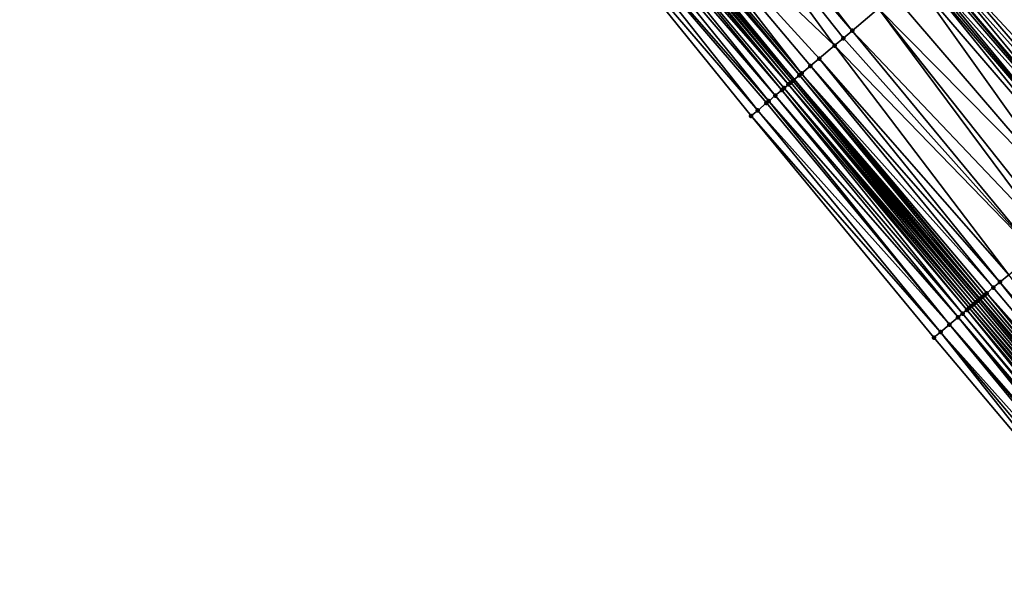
# Model space of a CAD drawing. Header units: feet. Extents: x 2004186 to 2014793, y 836912 to 864902.
# Tile 438 of 656: x 2008122 to 2008191, y 851017 to 851056. Entities that reach past the tile are written whole.
import ezdxf

# ---------------------------------------------------------------- set-up
doc = ezdxf.new("R2010")
doc.units = ezdxf.units.FT
doc.header["$LTSCALE"] = 100
doc.header["$MEASUREMENT"] = 0
for name, color, linetype, lineweight in [('EP_Travel Lane', 5, 'Continuous', 40), ('GPL_Skip Line', 2, 'Continuous', 40), ('Road Shots', 4, 'Continuous', 200), ('Road X-Section', 30, 'Continuous', 13)]:
    doc.layers.add(name, color=color, linetype=linetype, lineweight=lineweight)
doc.layers.add('I-77 SB_MM21-27-Surface-Border', color=7, linetype='Continuous')
doc.layers.add('I-77 SB_MM21-27-Surface-TIN', color=7, linetype='Continuous')

msp = doc.modelspace()

# ---------------------------------------------------------------- linework, layer by layer
at = {"layer": 'EP_Travel Lane'}
msp.add_polyline3d([(2008292.161601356, 850914.2869187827, 430.6268479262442), (2008279.284497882, 850929.5896444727, 430.7093854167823), (2008266.40731195, 850944.8924681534, 430.7616198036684), (2008253.53014894, 850960.1952645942, 430.8222839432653), (2008240.644264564, 850975.4849806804, 430.932558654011), (2008227.753702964, 850990.7763473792, 431.021995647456), (2008214.863085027, 851006.067780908, 431.0876824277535), (2008201.972478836, 851021.3592005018, 431.1583114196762), (2008189.081876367, 851036.6506156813, 431.2305141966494), (2008176.191295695, 851051.9420050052, 431.3119056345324), (2008163.300685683, 851067.2334291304, 431.3809291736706), (2008150.410106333, 851082.5248168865, 431.4628726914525), (2008137.537942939, 851097.8331091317, 431.5089048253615), (2008124.675411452, 851113.1481783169, 431.575924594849)], dxfattribs=at)
at = {"layer": 'GPL_Skip Line'}
msp.add_polyline3d([(2008301.634466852, 850922.2540007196, 430.8343349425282), (2008288.760262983, 850937.5592348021, 430.9043157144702), (2008275.886114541, 850952.8644029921, 430.9946586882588), (2008263.011883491, 850968.1696693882, 431.0546537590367), (2008250.133467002, 850983.4711834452, 431.1583035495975), (2008237.254279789, 850998.7721472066, 431.2429606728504), (2008224.375028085, 851014.0731875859, 431.3004063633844), (2008211.495798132, 851029.3742021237, 431.3670298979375), (2008198.61661087, 851044.6751659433, 431.4516665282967), (2008185.737372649, 851059.9761903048, 431.5148009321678), (2008172.858154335, 851075.2771910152, 431.5863354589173), (2008159.978934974, 851090.5781929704, 431.6574278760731), (2008147.100408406, 851105.8798665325, 431.7113844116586), (2008134.222225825, 851121.1818336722, 431.7648427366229)], dxfattribs=at)
at = {"layer": 'I-77 SB_MM21-27-Surface-Border', "color": 3, "linetype": 'ByBlock', "lineweight": -2}
msp.add_polyline3d([(2008290.613956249, 850912.9853251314, 430.585426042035), (2008277.739760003, 850928.2905501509, 430.6582145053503), (2008263.640976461, 850942.566024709, 430.6716880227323), (2008250.613693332, 850957.7425469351, 430.7321086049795), (2008237.585765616, 850972.911108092, 430.820481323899), (2008224.553565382, 850988.0832812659, 430.9042862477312), (2008211.6743638, 851003.3842620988, 430.9828871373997), (2008198.795162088, 851018.6852430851, 431.0614199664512), (2008185.915927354, 851033.9862633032, 431.1260261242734), (2008173.18973651, 851049.4160374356, 431.2045160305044), (2008160.616530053, 851064.974636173, 431.2717835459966), (2008148.349384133, 851080.7907751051, 431.3553174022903), (2008135.776214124, 851096.3508253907, 431.4326714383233), (2008122.285934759, 851111.1376832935, 431.4796372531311)], dxfattribs=at)
at = {"layer": 'I-77 SB_MM21-27-Surface-TIN', "color": 128, "linetype": 'ByBlock', "lineweight": -2}
for points in [[(2008167.961594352, 851071.1560624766, 431.4983754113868), (2008167.196505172, 851070.5121381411, 431.4839218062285), (2008180.228754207, 851055.33990699, 431.4207147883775)], [(2008167.961594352, 851071.1560624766, 431.4983754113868), (2008180.228754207, 851055.33990699, 431.4207147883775), (2008182.064967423, 851056.8853263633, 431.4550595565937)], [(2008167.196505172, 851070.5121381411, 431.4839218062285), (2008164.442182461, 851068.1940125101, 431.4311867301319), (2008179.004615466, 851054.3096233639, 431.3992543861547)], [(2008167.196505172, 851070.5121381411, 431.4839218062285), (2008179.616686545, 851054.8247631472, 431.410705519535), (2008180.228754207, 851055.33990699, 431.4207147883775)], [(2008167.196505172, 851070.5121381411, 431.4839218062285), (2008179.004615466, 851054.3096233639, 431.3992543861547), (2008179.616686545, 851054.8247631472, 431.410705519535)], [(2008163.677071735, 851067.5501137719, 431.4076419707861), (2008163.52403733, 851067.4213485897, 431.3977600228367), (2008176.556308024, 851052.249091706, 431.3436920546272)], [(2008163.830100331, 851067.6788858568, 431.4150724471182), (2008163.677071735, 851067.5501137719, 431.4076419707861), (2008176.556308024, 851052.249091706, 431.3436920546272)], [(2008164.442182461, 851068.1940125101, 431.4311867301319), (2008163.830100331, 851067.6788858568, 431.4150724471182), (2008176.709336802, 851052.3778635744, 431.351199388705)], [(2008163.830100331, 851067.6788858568, 431.4150724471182), (2008176.556308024, 851052.249091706, 431.3436920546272), (2008176.709336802, 851052.3778635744, 431.351199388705)], [(2008164.442182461, 851068.1940125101, 431.4311867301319), (2008177.933493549, 851053.4081258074, 431.380257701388), (2008179.004615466, 851054.3096233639, 431.3992543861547)], [(2008164.442182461, 851068.1940125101, 431.4311867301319), (2008177.321422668, 851052.8929857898, 431.3688898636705), (2008177.933493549, 851053.4081258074, 431.380257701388)], [(2008164.442182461, 851068.1940125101, 431.4311867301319), (2008176.709336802, 851052.3778635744, 431.351199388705), (2008177.321422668, 851052.8929857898, 431.3688898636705)], [(2008162.9119113, 851066.9062740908, 431.3631225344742), (2008162.605881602, 851066.6486972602, 431.3598615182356), (2008175.791134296, 851051.6052678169, 431.2935638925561)], [(2008163.06493149, 851067.0350561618, 431.3670062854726), (2008162.9119113, 851066.9062740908, 431.3631225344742), (2008175.791134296, 851051.6052678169, 431.2935638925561)], [(2008163.217960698, 851067.1638275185, 431.3746953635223), (2008163.06493149, 851067.0350561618, 431.3670062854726), (2008175.944151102, 851051.7340539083, 431.2960198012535)], [(2008163.06493149, 851067.0350561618, 431.3670062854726), (2008175.791134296, 851051.6052678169, 431.2935638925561), (2008175.944151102, 851051.7340539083, 431.2960198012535)], [(2008163.217960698, 851067.1638275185, 431.3746953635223), (2008176.097180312, 851051.8628252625, 431.3037097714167), (2008163.300685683, 851067.2334291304, 431.3809291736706)], [(2008163.217960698, 851067.1638275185, 431.3746953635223), (2008175.944151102, 851051.7340539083, 431.2960198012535), (2008176.097180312, 851051.8628252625, 431.3037097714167)], [(2008163.52403733, 851067.4213485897, 431.3977600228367), (2008163.300685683, 851067.2334291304, 431.3809291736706), (2008176.191295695, 851051.9420050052, 431.3119056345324)], [(2008176.097180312, 851051.8628252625, 431.3037097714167), (2008176.191295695, 851051.9420050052, 431.3119056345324), (2008163.300685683, 851067.2334291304, 431.3809291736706)], [(2008163.52403733, 851067.4213485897, 431.3977600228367), (2008176.191295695, 851051.9420050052, 431.3119056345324), (2008176.556308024, 851052.249091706, 431.3436920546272)], [(2008162.299840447, 851066.3911340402, 431.3517664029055), (2008161.840763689, 851066.00480706, 431.3332843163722), (2008174.873028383, 851050.8325573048, 431.2766847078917)], [(2008162.605881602, 851066.6486972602, 431.3598615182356), (2008162.299840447, 851066.3911340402, 431.3517664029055), (2008175.33211317, 851051.2188747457, 431.2985547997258)], [(2008162.299840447, 851066.3911340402, 431.3517664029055), (2008174.873028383, 851050.8325573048, 431.2766847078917), (2008175.33211317, 851051.2188747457, 431.2985547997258)], [(2008162.605881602, 851066.6486972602, 431.3598615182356), (2008175.485127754, 851051.3476634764, 431.3000732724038), (2008175.791134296, 851051.6052678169, 431.2935638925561)], [(2008162.605881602, 851066.6486972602, 431.3598615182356), (2008175.33211317, 851051.2188747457, 431.2985547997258), (2008175.485127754, 851051.3476634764, 431.3000732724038)], [(2008161.228641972, 851065.4897274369, 431.3004667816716), (2008160.616530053, 851064.974636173, 431.2717835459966), (2008173.648818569, 851049.8023581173, 431.2252350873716)], [(2008161.840763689, 851066.00480706, 431.3332843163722), (2008161.228641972, 851065.4897274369, 431.3004667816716), (2008174.413967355, 851050.4462116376, 431.2648394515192)], [(2008161.228641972, 851065.4897274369, 431.3004667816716), (2008174.26094258, 851050.3174350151, 431.2590205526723), (2008174.413967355, 851050.4462116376, 431.2648394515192)], [(2008161.228641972, 851065.4897274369, 431.3004667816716), (2008173.648818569, 851049.8023581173, 431.2252350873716), (2008174.26094258, 851050.3174350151, 431.2590205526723)], [(2008161.840763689, 851066.00480706, 431.3332843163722), (2008174.413967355, 851050.4462116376, 431.2648394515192), (2008174.873028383, 851050.8325573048, 431.2766847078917)], [(2008160.616530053, 851064.974636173, 431.2717835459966), (2008173.18973651, 851049.4160374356, 431.2045160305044), (2008173.648818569, 851049.8023581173, 431.2252350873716)], [(2008191.24558302, 851064.6129584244, 431.436703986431), (2008189.409500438, 851063.0673838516, 431.4574798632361), (2008203.206772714, 851048.539155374, 431.3809039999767)], [(2008189.409500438, 851063.0673838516, 431.4574798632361), (2008188.338452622, 851062.1657982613, 431.4697492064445), (2008202.441739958, 851047.8951640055, 431.39025783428)], [(2008189.409500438, 851063.0673838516, 431.4574798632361), (2008202.441739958, 851047.8951640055, 431.39025783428), (2008203.206772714, 851048.539155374, 431.3809039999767)], [(2008188.338452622, 851062.1657982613, 431.4697492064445), (2008187.573427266, 851061.5217981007, 431.48222562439), (2008201.064674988, 851046.73598668, 431.404559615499)], [(2008188.338452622, 851062.1657982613, 431.4697492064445), (2008201.064674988, 851046.73598668, 431.404559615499), (2008202.441739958, 851047.8951640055, 431.39025783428)], [(2008187.573427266, 851061.5217981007, 431.48222562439), (2008186.349405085, 851060.4913759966, 431.5099471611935), (2008199.993642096, 851045.8343833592, 431.4231262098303)], [(2008187.573427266, 851061.5217981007, 431.48222562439), (2008199.993642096, 851045.8343833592, 431.4231262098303), (2008201.064674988, 851046.73598668, 431.404559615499)], [(2008186.043396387, 851060.2337742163, 431.5155472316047), (2008185.737372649, 851059.9761903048, 431.5148009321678), (2008198.769622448, 851044.8039582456, 431.4519166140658)], [(2008186.349405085, 851060.4913759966, 431.5099471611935), (2008186.043396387, 851060.2337742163, 431.5155472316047), (2008199.381637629, 851045.3191644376, 431.4397819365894)], [(2008186.043396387, 851060.2337742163, 431.5155472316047), (2008198.769622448, 851044.8039582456, 431.4519166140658), (2008199.381637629, 851045.3191644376, 431.4397819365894)], [(2008186.349405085, 851060.4913759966, 431.5099471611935), (2008199.381637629, 851045.3191644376, 431.4397819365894), (2008199.993642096, 851045.8343833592, 431.4231262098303)], [(2008184.97233136, 851059.3322090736, 431.5205544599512), (2008184.513280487, 851058.9458513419, 431.5129940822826), (2008197.545512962, 851043.7736398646, 431.4427998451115)], [(2008185.125346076, 851059.4609976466, 431.5221289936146), (2008184.97233136, 851059.3322090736, 431.5205544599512), (2008198.00456456, 851044.1599967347, 431.4506661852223)], [(2008184.97233136, 851059.3322090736, 431.5205544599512), (2008197.545512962, 851043.7736398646, 431.4427998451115), (2008198.00456456, 851044.1599967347, 431.4506661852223)], [(2008185.2783544, 851059.5897938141, 431.5210062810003), (2008185.125346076, 851059.4609976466, 431.5221289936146), (2008198.00456456, 851044.1599967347, 431.4506661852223)], [(2008185.58436078, 851059.8473983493, 431.51442778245), (2008185.2783544, 851059.5897938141, 431.5210062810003), (2008198.61661087, 851044.6751659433, 431.4516665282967)], [(2008185.2783544, 851059.5897938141, 431.5210062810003), (2008198.00456456, 851044.1599967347, 431.4506661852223), (2008198.61661087, 851044.6751659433, 431.4516665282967)], [(2008185.58436078, 851059.8473983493, 431.51442778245), (2008198.61661087, 851044.6751659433, 431.4516665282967), (2008185.737372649, 851059.9761903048, 431.5148009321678)], [(2008198.769622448, 851044.8039582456, 431.4519166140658), (2008185.737372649, 851059.9761903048, 431.5148009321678), (2008198.61661087, 851044.6751659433, 431.4516665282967)], [(2008184.513280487, 851058.9458513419, 431.5129940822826), (2008183.136099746, 851057.7868115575, 431.4784469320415), (2008196.168332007, 851042.6146003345, 431.4081622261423)], [(2008184.513280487, 851058.9458513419, 431.5129940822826), (2008196.168332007, 851042.6146003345, 431.4081622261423), (2008197.545512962, 851043.7736398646, 431.4427998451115)], [(2008183.136099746, 851057.7868115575, 431.4784469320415), (2008182.064967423, 851056.8853263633, 431.4550595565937), (2008196.168332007, 851042.6146003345, 431.4081622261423)], [(2008182.064967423, 851056.8853263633, 431.4550595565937), (2008180.228754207, 851055.33990699, 431.4207147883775), (2008194.026090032, 851040.8116030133, 431.3709531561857)], [(2008182.064967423, 851056.8853263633, 431.4550595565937), (2008194.485139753, 851041.1979621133, 431.3780275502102), (2008196.168332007, 851042.6146003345, 431.4081622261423)], [(2008182.064967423, 851056.8853263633, 431.4550595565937), (2008194.026090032, 851040.8116030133, 431.3709531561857), (2008194.485139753, 851041.1979621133, 431.3780275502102)], [(2008180.228754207, 851055.33990699, 431.4207147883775), (2008179.616686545, 851054.8247631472, 431.410705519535), (2008192.954957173, 851039.910118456, 431.3473396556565)], [(2008180.228754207, 851055.33990699, 431.4207147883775), (2008192.954957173, 851039.910118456, 431.3473396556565), (2008194.026090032, 851040.8116030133, 431.3709531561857)], [(2008179.616686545, 851054.8247631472, 431.410705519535), (2008179.004615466, 851054.3096233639, 431.3992543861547), (2008192.954957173, 851039.910118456, 431.3473396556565)], [(2008179.004615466, 851054.3096233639, 431.3992543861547), (2008177.933493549, 851053.4081258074, 431.380257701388), (2008191.118735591, 851038.3647090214, 431.3094650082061)], [(2008179.004615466, 851054.3096233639, 431.3992543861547), (2008191.118735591, 851038.3647090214, 431.3094650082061), (2008192.954957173, 851039.910118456, 431.3473396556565)], [(2008177.933493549, 851053.4081258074, 431.380257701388), (2008177.321422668, 851052.8929857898, 431.3688898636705), (2008190.506671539, 851037.8495608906, 431.3009787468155)], [(2008177.933493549, 851053.4081258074, 431.380257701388), (2008190.506671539, 851037.8495608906, 431.3009787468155), (2008191.118735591, 851038.3647090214, 431.3094650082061)], [(2008177.321422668, 851052.8929857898, 431.3688898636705), (2008176.709336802, 851052.3778635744, 431.351199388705), (2008190.047618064, 851037.46320625, 431.2923204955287)], [(2008177.321422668, 851052.8929857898, 431.3688898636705), (2008190.047618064, 851037.46320625, 431.2923204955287), (2008190.506671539, 851037.8495608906, 431.3009787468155)], [(2008176.097180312, 851051.8628252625, 431.3037097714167), (2008175.944151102, 851051.7340539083, 431.2960198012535), (2008188.823335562, 851036.4330934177, 431.2102009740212)], [(2008176.097180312, 851051.8628252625, 431.3037097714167), (2008188.97636888, 851036.561859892, 431.2196241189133), (2008176.191295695, 851051.9420050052, 431.3119056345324)], [(2008176.097180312, 851051.8628252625, 431.3037097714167), (2008188.823335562, 851036.4330934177, 431.2102009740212), (2008188.97636888, 851036.561859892, 431.2196241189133)], [(2008176.556308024, 851052.249091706, 431.3436920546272), (2008176.191295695, 851051.9420050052, 431.3119056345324), (2008189.28247054, 851036.8193512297, 431.2532488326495)], [(2008188.97636888, 851036.561859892, 431.2196241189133), (2008189.081876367, 851036.6506156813, 431.2305141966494), (2008176.191295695, 851051.9420050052, 431.3119056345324)], [(2008189.129417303, 851036.6906084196, 431.2354211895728), (2008176.191295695, 851051.9420050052, 431.3119056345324), (2008189.081876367, 851036.6506156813, 431.2305141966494)], [(2008189.28247054, 851036.8193512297, 431.2532488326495), (2008176.191295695, 851051.9420050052, 431.3119056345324), (2008189.129417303, 851036.6906084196, 431.2354211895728)], [(2008176.709336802, 851052.3778635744, 431.351199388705), (2008176.556308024, 851052.249091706, 431.3436920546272), (2008189.435518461, 851036.9481003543, 431.2688338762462)], [(2008176.556308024, 851052.249091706, 431.3436920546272), (2008189.28247054, 851036.8193512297, 431.2532488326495), (2008189.435518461, 851036.9481003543, 431.2688338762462)], [(2008176.709336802, 851052.3778635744, 431.351199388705), (2008189.588547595, 851037.0768717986, 431.2764918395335), (2008190.047618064, 851037.46320625, 431.2923204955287)], [(2008176.709336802, 851052.3778635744, 431.351199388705), (2008189.435518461, 851036.9481003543, 431.2688338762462), (2008189.588547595, 851037.0768717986, 431.2764918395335)], [(2008175.33211317, 851051.2188747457, 431.2985547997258), (2008174.873028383, 851050.8325573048, 431.2766847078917), (2008187.905269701, 851035.6603353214, 431.2102217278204)], [(2008175.485127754, 851051.3476634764, 431.3000732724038), (2008175.33211317, 851051.2188747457, 431.2985547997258), (2008188.211312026, 851035.9178971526, 431.2188100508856)], [(2008175.33211317, 851051.2188747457, 431.2985547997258), (2008187.905269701, 851035.6603353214, 431.2102217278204), (2008188.211312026, 851035.9178971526, 431.2188100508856)], [(2008175.791134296, 851051.6052678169, 431.2935638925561), (2008175.485127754, 851051.3476634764, 431.3000732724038), (2008188.517332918, 851036.1754844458, 431.2183552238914)], [(2008175.485127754, 851051.3476634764, 431.3000732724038), (2008188.364326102, 851036.0466864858, 431.2201145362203), (2008188.517332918, 851036.1754844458, 431.2183552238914)], [(2008175.485127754, 851051.3476634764, 431.3000732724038), (2008188.211312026, 851035.9178971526, 431.2188100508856), (2008188.364326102, 851036.0466864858, 431.2201145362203)], [(2008175.944151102, 851051.7340539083, 431.2960198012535), (2008175.791134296, 851051.6052678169, 431.2935638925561), (2008188.823335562, 851036.4330934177, 431.2102009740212)], [(2008175.791134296, 851051.6052678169, 431.2935638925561), (2008188.670331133, 851036.3042926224, 431.2129673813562), (2008188.823335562, 851036.4330934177, 431.2102009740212)], [(2008175.791134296, 851051.6052678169, 431.2935638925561), (2008188.517332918, 851036.1754844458, 431.2183552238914), (2008188.670331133, 851036.3042926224, 431.2129673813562)], [(2008174.413967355, 851050.4462116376, 431.2648394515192), (2008174.26094258, 851050.3174350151, 431.2590205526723), (2008186.987114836, 851034.8876829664, 431.1726874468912)], [(2008174.873028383, 851050.8325573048, 431.2766847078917), (2008174.413967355, 851050.4462116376, 431.2648394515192), (2008187.59921527, 851035.4027878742, 431.1965248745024)], [(2008174.413967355, 851050.4462116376, 431.2648394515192), (2008186.987114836, 851034.8876829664, 431.1726874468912), (2008187.59921527, 851035.4027878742, 431.1965248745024)], [(2008174.873028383, 851050.8325573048, 431.2766847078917), (2008187.59921527, 851035.4027878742, 431.1965248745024), (2008187.905269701, 851035.6603353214, 431.2102217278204)], [(2008173.648818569, 851049.8023581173, 431.2252350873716), (2008173.18973651, 851049.4160374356, 431.2045160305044), (2008186.374999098, 851034.3725962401, 431.1423925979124)], [(2008174.26094258, 851050.3174350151, 431.2590205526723), (2008173.648818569, 851049.8023581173, 431.2252350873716), (2008186.987114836, 851034.8876829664, 431.1726874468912)], [(2008173.648818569, 851049.8023581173, 431.2252350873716), (2008186.374999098, 851034.3725962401, 431.1423925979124), (2008186.987114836, 851034.8876829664, 431.1726874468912)], [(2008173.18973651, 851049.4160374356, 431.2045160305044), (2008185.915927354, 851033.9862633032, 431.1260261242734), (2008186.374999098, 851034.3725962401, 431.1423925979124)], [(2008191.118735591, 851038.3647090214, 431.3094650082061), (2008190.506671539, 851037.8495608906, 431.3009787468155), (2008203.538879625, 851022.677378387, 431.2204939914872)], [(2008190.047618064, 851037.46320625, 431.2923204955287), (2008189.588547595, 851037.0768717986, 431.2764918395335), (2008202.926813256, 851022.1622330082, 431.2110302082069)], [(2008190.506671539, 851037.8495608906, 431.3009787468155), (2008190.047618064, 851037.46320625, 431.2923204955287), (2008202.926813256, 851022.1622330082, 431.2110302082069)], [(2008190.506671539, 851037.8495608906, 431.3009787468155), (2008202.926813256, 851022.1622330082, 431.2110302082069), (2008203.538879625, 851022.677378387, 431.2204939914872)], [(2008189.129417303, 851036.6906084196, 431.2354211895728), (2008189.081876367, 851036.6506156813, 431.2305141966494), (2008201.972478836, 851021.3592005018, 431.1583114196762)], [(2008189.28247054, 851036.8193512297, 431.2532488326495), (2008189.129417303, 851036.6906084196, 431.2354211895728), (2008202.161688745, 851021.5183506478, 431.181668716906)], [(2008189.129417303, 851036.6906084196, 431.2354211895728), (2008201.972478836, 851021.3592005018, 431.1583114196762), (2008202.161688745, 851021.5183506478, 431.181668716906)], [(2008189.435518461, 851036.9481003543, 431.2688338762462), (2008189.28247054, 851036.8193512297, 431.2532488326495), (2008202.161688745, 851021.5183506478, 431.181668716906)], [(2008189.588547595, 851037.0768717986, 431.2764918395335), (2008189.435518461, 851036.9481003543, 431.2688338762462), (2008202.314717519, 851021.6471225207, 431.1891744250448)], [(2008189.435518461, 851036.9481003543, 431.2688338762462), (2008202.161688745, 851021.5183506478, 431.181668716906), (2008202.314717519, 851021.6471225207, 431.1891744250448)], [(2008189.588547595, 851037.0768717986, 431.2764918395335), (2008202.314717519, 851021.6471225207, 431.1891744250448), (2008202.926813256, 851022.1622330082, 431.2110302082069)], [(2008188.364326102, 851036.0466864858, 431.2201145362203), (2008188.211312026, 851035.9178971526, 431.2188100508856), (2008201.090536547, 851020.6168890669, 431.1498949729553)], [(2008188.517332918, 851036.1754844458, 431.2183552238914), (2008188.364326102, 851036.0466864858, 431.2201145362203), (2008201.396573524, 851020.8744572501, 431.1562273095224)], [(2008188.364326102, 851036.0466864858, 431.2201145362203), (2008201.243562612, 851020.7456641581, 431.1562576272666), (2008201.396573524, 851020.8744572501, 431.1562273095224)], [(2008188.364326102, 851036.0466864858, 431.2201145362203), (2008201.090536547, 851020.6168890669, 431.1498949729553), (2008201.243562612, 851020.7456641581, 431.1562576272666)], [(2008188.670331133, 851036.3042926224, 431.2129673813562), (2008188.517332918, 851036.1754844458, 431.2183552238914), (2008201.549573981, 851021.0032627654, 431.1517845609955)], [(2008188.517332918, 851036.1754844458, 431.2183552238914), (2008201.396573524, 851020.8744572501, 431.1562273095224), (2008201.549573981, 851021.0032627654, 431.1517845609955)], [(2008188.823335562, 851036.4330934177, 431.2102009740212), (2008188.670331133, 851036.3042926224, 431.2129673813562), (2008201.702563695, 851021.1320810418, 431.1428095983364)], [(2008188.670331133, 851036.3042926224, 431.2129673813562), (2008201.549573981, 851021.0032627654, 431.1517845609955), (2008201.702563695, 851021.1320810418, 431.1428095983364)], [(2008188.97636888, 851036.561859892, 431.2196241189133), (2008188.823335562, 851036.4330934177, 431.2102009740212), (2008201.702563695, 851021.1320810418, 431.1428095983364)], [(2008188.97636888, 851036.561859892, 431.2196241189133), (2008201.855577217, 851021.2608710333, 431.1438803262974), (2008189.081876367, 851036.6506156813, 431.2305141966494)], [(2008188.97636888, 851036.561859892, 431.2196241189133), (2008201.702563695, 851021.1320810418, 431.1428095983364), (2008201.855577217, 851021.2608710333, 431.1438803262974)], [(2008201.855577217, 851021.2608710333, 431.1438803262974), (2008201.972478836, 851021.3592005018, 431.1583114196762), (2008189.081876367, 851036.6506156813, 431.2305141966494)], [(2008187.59921527, 851035.4027878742, 431.1965248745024), (2008186.987114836, 851034.8876829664, 431.1726874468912), (2008200.172396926, 851019.8442186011, 431.118792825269)], [(2008187.905269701, 851035.6603353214, 431.2102217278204), (2008187.59921527, 851035.4027878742, 431.1965248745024), (2008200.631446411, 851020.2305779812, 431.1257677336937)], [(2008187.59921527, 851035.4027878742, 431.1965248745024), (2008200.478427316, 851020.1017946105, 431.1223456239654), (2008200.631446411, 851020.2305779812, 431.1257677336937)], [(2008187.59921527, 851035.4027878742, 431.1965248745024), (2008200.172396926, 851019.8442186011, 431.118792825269), (2008200.478427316, 851020.1017946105, 431.1223456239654)], [(2008188.211312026, 851035.9178971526, 431.2188100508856), (2008187.905269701, 851035.6603353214, 431.2102217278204), (2008200.784473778, 851020.3593515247, 431.1326802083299)], [(2008187.905269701, 851035.6603353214, 431.2102217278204), (2008200.631446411, 851020.2305779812, 431.1257677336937), (2008200.784473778, 851020.3593515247, 431.1326802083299)], [(2008188.211312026, 851035.9178971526, 431.2188100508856), (2008200.784473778, 851020.3593515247, 431.1326802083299), (2008201.090536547, 851020.6168890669, 431.1498949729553)], [(2008186.987114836, 851034.8876829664, 431.1726874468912), (2008186.374999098, 851034.3725962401, 431.1423925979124), (2008199.713315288, 851019.4578974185, 431.0982516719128)], [(2008186.987114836, 851034.8876829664, 431.1726874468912), (2008200.019375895, 851019.7154375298, 431.1145539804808), (2008200.172396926, 851019.8442186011, 431.118792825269)], [(2008186.987114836, 851034.8876829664, 431.1726874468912), (2008199.713315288, 851019.4578974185, 431.0982516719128), (2008200.019375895, 851019.7154375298, 431.1145539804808)], [(2008186.374999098, 851034.3725962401, 431.1423925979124), (2008185.915927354, 851033.9862633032, 431.1260261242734), (2008198.795162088, 851018.6852430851, 431.0614199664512)], [(2008186.374999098, 851034.3725962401, 431.1423925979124), (2008199.25423714, 851019.0715720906, 431.0791828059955), (2008199.713315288, 851019.4578974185, 431.0982516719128)], [(2008186.374999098, 851034.3725962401, 431.1423925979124), (2008198.795162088, 851018.6852430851, 431.0614199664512), (2008199.25423714, 851019.0715720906, 431.0791828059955)]]:
    msp.add_3dface(points, dxfattribs=at)
at = {"layer": 'Road Shots', "lineweight": 100}
for p in [(2008180.228754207, 851055.33990699, 431.4207147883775), (2008179.616686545, 851054.8247631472, 431.410705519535), (2008179.004615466, 851054.3096233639, 431.3992543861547), (2008177.933493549, 851053.4081258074, 431.380257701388), (2008177.321422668, 851052.8929857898, 431.3688898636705), (2008176.097180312, 851051.8628252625, 431.3037097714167), (2008176.556308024, 851052.249091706, 431.3436920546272), (2008176.709336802, 851052.3778635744, 431.351199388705), (2008175.33211317, 851051.2188747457, 431.2985547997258), (2008175.485127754, 851051.3476634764, 431.3000732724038), (2008175.791134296, 851051.6052678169, 431.2935638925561), (2008175.944151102, 851051.7340539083, 431.2960198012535), (2008174.413967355, 851050.4462116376, 431.2648394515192), (2008174.873028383, 851050.8325573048, 431.2766847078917), (2008173.648818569, 851049.8023581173, 431.2252350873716), (2008174.26094258, 851050.3174350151, 431.2590205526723), (2008173.18973651, 851049.4160374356, 431.2045160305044), (2008190.047618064, 851037.46320625, 431.2923204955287), (2008190.506671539, 851037.8495608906, 431.3009787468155), (2008189.129417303, 851036.6906084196, 431.2354211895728), (2008189.28247054, 851036.8193512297, 431.2532488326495), (2008189.435518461, 851036.9481003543, 431.2688338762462), (2008189.588547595, 851037.0768717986, 431.2764918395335), (2008188.364326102, 851036.0466864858, 431.2201145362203), (2008188.517332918, 851036.1754844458, 431.2183552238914), (2008188.670331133, 851036.3042926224, 431.2129673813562), (2008188.823335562, 851036.4330934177, 431.2102009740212), (2008188.97636888, 851036.561859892, 431.2196241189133), (2008187.59921527, 851035.4027878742, 431.1965248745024), (2008187.905269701, 851035.6603353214, 431.2102217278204), (2008188.211312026, 851035.9178971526, 431.2188100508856), (2008186.987114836, 851034.8876829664, 431.1726874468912), (2008185.915927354, 851033.9862633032, 431.1260261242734), (2008186.374999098, 851034.3725962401, 431.1423925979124)]:
    msp.add_point(p, dxfattribs=at)
at = {"layer": 'Road X-Section', "extrusion": (-0.6439606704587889, 0.7650497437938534, 0.003680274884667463), "elevation": -642087.8290135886, "flags": 128}
msp.add_lwpolyline([(-2084408.852952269, 2794.283150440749), (-2084409.452952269, 2794.303869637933), (-2084410.252952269, 2794.337655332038), (-2084410.452952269, 2794.343474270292), (-2084411.052952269, 2794.355319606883), (-2084411.652952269, 2794.377189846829), (-2084411.852952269, 2794.378708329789), (-2084412.252952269, 2794.372198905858), (-2084412.452952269, 2794.374654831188), (-2084412.652952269, 2794.382344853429), (-2084413.252952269, 2794.422327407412), (-2084413.452952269, 2794.429834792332), (-2084414.252952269, 2794.447525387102), (-2084415.052952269, 2794.458893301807), (-2084416.452952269, 2794.477890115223), (-2084417.252952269, 2794.489341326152), (-2084418.052952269, 2794.499350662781), (-2084420.452952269, 2794.533695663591), (-2084421.85295227, 2794.557083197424), (-2084423.652952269, 2794.591630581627), (-2084424.252952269, 2794.599191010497), (-2084424.452952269, 2794.600765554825), (-2084424.652952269, 2794.599642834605), (-2084425.052952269, 2794.593064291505), (-2084425.652952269, 2794.594183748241), (-2084426.052952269, 2794.588583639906), (-2084427.652952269, 2794.560861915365), (-2084428.652952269, 2794.548385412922), (-2084430.05295227, 2794.536115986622), (-2084432.452952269, 2794.515339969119), (-2084434.25295227, 2794.495721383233), (-2084435.652952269, 2794.47754394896), (-2084436.252952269, 2794.465276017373), (-2084436.65295227, 2794.460750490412), (-2084437.052952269, 2794.443601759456), (-2084437.252952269, 2794.44334578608), (-2084437.652952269, 2794.4484729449), (-2084437.85295227, 2794.443807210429), (-2084438.252952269, 2794.421160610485), (-2084439.052952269, 2794.374783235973), (-2084439.85295227, 2794.336374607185), (-2084440.652952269, 2794.293192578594)], dxfattribs=at)
at = {"layer": 'Road X-Section', "extrusion": (-0.6439606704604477, 0.7650497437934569, 0.003680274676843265), "elevation": -642107.8290173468, "flags": 128}
msp.add_lwpolyline([(-2084408.652951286, 2794.278132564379), (-2084409.252951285, 2794.294499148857), (-2084410.052951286, 2794.324794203), (-2084410.852951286, 2794.348631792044), (-2084411.252951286, 2794.362328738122), (-2084411.652951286, 2794.370917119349), (-2084411.852951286, 2794.372221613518), (-2084412.052951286, 2794.370462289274), (-2084412.252951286, 2794.365074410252), (-2084412.452951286, 2794.362307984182), (-2084412.652951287, 2794.371731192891), (-2084412.852951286, 2794.387528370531), (-2084413.052951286, 2794.405356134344), (-2084413.252951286, 2794.420941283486), (-2084413.452951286, 2794.428599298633), (-2084414.052951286, 2794.444428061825), (-2084414.652951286, 2794.453086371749), (-2084415.452951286, 2794.461572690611), (-2084417.852951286, 2794.499447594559), (-2084419.252951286, 2794.523061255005), (-2084419.852951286, 2794.530135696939), (-2084422.052951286, 2794.560270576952), (-2084423.852951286, 2794.594908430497), (-2084424.452951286, 2794.60277482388), (-2084425.452951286, 2794.604025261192), (-2084426.252951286, 2794.591890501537), (-2084427.052951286, 2794.575234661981), (-2084428.452951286, 2794.556667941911), (-2084430.252951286, 2794.542366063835), (-2084431.252951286, 2794.533012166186), (-2084432.852951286, 2794.522706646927), (-2084434.252951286, 2794.507213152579), (-2084435.252951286, 2794.494017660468), (-2084436.052951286, 2794.479748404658), (-2084436.252951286, 2794.474489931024), (-2084436.452951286, 2794.473746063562), (-2084436.652951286, 2794.469212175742), (-2084436.852951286, 2794.458253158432), (-2084437.052951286, 2794.454691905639), (-2084437.252951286, 2794.464258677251), (-2084437.452951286, 2794.476654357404), (-2084437.652951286, 2794.483243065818), (-2084437.852951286, 2794.478313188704), (-2084438.052951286, 2794.465478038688), (-2084438.452951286, 2794.433386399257), (-2084438.652951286, 2794.419228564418), (-2084439.452951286, 2794.384061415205), (-2084440.052951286, 2794.349535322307), (-2084440.452951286, 2794.323230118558)], dxfattribs=at)

doc.saveas('drawing.dxf')
